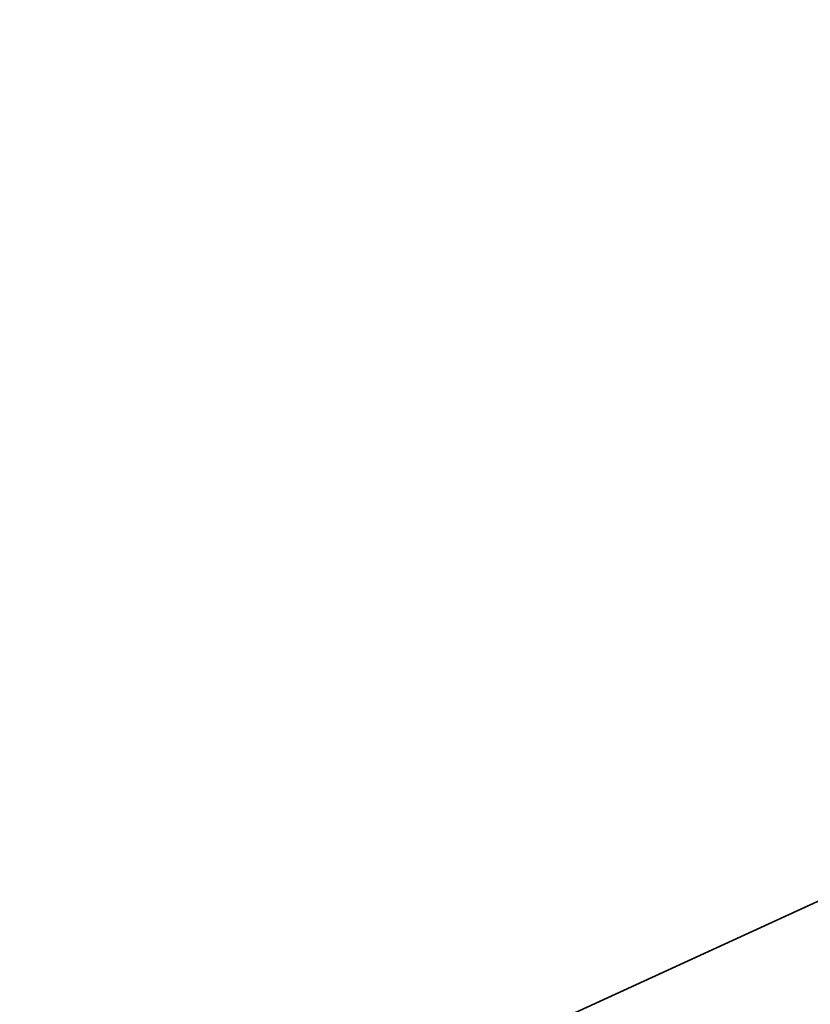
# Model space of a CAD drawing. Header units: metres. Extents: x 163628 to 167855, y 402678 to 405435.
# Tile 686 of 1056: x 165673.121 to 165673.751, y 404062.371 to 404063.156. Entities that reach past the tile are written whole.
import ezdxf

# ---------------------------------------------------------------- set-up
doc = ezdxf.new("R2010")
doc.units = ezdxf.units.M
for name, color, linetype, lineweight in [('X-CA190022.004-UO-BGT_Ondergrond$0$GE_314_WGDRijbaanLokaleweg_Vlak_GEM', 253, 'Continuous', 9), ('X-CA190022.004-UO-BGT_Ondergrond$0$GE_367_OWGBerm_groenvoorziening_grasenk_GEM', 253, 'Continuous', 9), ('X-CA190022.004-UO-BGT_Ondergrond$0$GE_401_OTDErf_Vlak_GEM', 253, 'Continuous', 9), ('X-CA190022.004-UO-BGT_Ondergrond$0$GE_601_PNDgrondvlakpand_Vlak_MV_GEM', 34, 'Continuous', 35)]:
    doc.layers.add(name, color=color, linetype=linetype, lineweight=lineweight)
doc.layers.add('X-CA190022.004-UO-KL_Wenstracé_v0.3$0$N-WE-KL-TRACE_WENSTRACE-G 1.5m', color=24, linetype='Continuous', lineweight=35, transparency=0.6)

msp = doc.modelspace()

# ---------------------------------------------------------------- linework, layer by layer
at = {"layer": 'X-CA190022.004-UO-BGT_Ondergrond$0$GE_314_WGDRijbaanLokaleweg_Vlak_GEM', "extrusion": (0, 0, -1)}
msp.add_arc((-165627.92041, 404108.72456), 72.11001, 211.3846885, 240.3008563, dxfattribs=at)
at = {"layer": 'X-CA190022.004-UO-BGT_Ondergrond$0$GE_367_OWGBerm_groenvoorziening_grasenk_GEM'}
msp.add_arc((165627.92041, 404108.72456), 72.11001, 299.6991437, 328.6153115, dxfattribs=at)
at = {"layer": 'X-CA190022.004-UO-BGT_Ondergrond$0$GE_401_OTDErf_Vlak_GEM', "flags": 128}
msp.add_lwpolyline([(165654.73, 404074.15), (165660.27, 404076.67), (165661.73, 404073.54), (165664.42, 404074.811), (165668.98, 404076.861), (165671.4, 404071.501), (165669.48, 404070.631), (165671.76, 404065.481), (165673.13, 404066.081), (165674.07, 404065.751), (165674.97, 404063.731), (165674.58, 404062.831), (165673.25, 404062.221), (165673.47, 404061.721), (165669.413, 404059.878), (165668.188, 404059.322), (165659.93, 404055.571), (165657.86, 404060.121), (165655.74, 404064.81), (165655.13, 404066.16), (165656.224, 404066.655), (165654.58, 404070.27)], dxfattribs=at)
at = {"layer": 'X-CA190022.004-UO-BGT_Ondergrond$0$GE_601_PNDgrondvlakpand_Vlak_MV_GEM', "flags": 128}
msp.add_lwpolyline([(165664.42, 404074.811), (165668.98, 404076.861), (165671.4, 404071.501), (165669.48, 404070.631), (165671.76, 404065.481), (165673.13, 404066.081), (165674.07, 404065.751), (165674.97, 404063.731), (165674.58, 404062.831), (165673.25, 404062.221), (165673.47, 404061.721), (165669.413, 404059.878), (165666.36, 404066.69), (165665.79, 404066.43), (165665.39, 404067.33), (165664.56, 404066.96), (165664.04, 404068.11), (165664.14, 404068.15), (165661.73, 404073.54), (165664.42, 404074.811)], dxfattribs=at)
at = {"layer": 'X-CA190022.004-UO-KL_Wenstracé_v0.3$0$N-WE-KL-TRACE_WENSTRACE-G 1.5m', "lineweight": 18, "ltscale": 0.2, "const_width": 1.5}
msp.add_lwpolyline([(165576.11775, 404009.78617, 0.039739), (165596.16603, 404018.27493), (165667.34149, 404052.87532, 0.124118), (165678.24741, 404062.05122), (165690.19195, 404078.62901, -0.152208), (165708.4365, 404092.33628, -0.152208)], format="xyb", dxfattribs=at)

doc.saveas('drawing.dxf')
